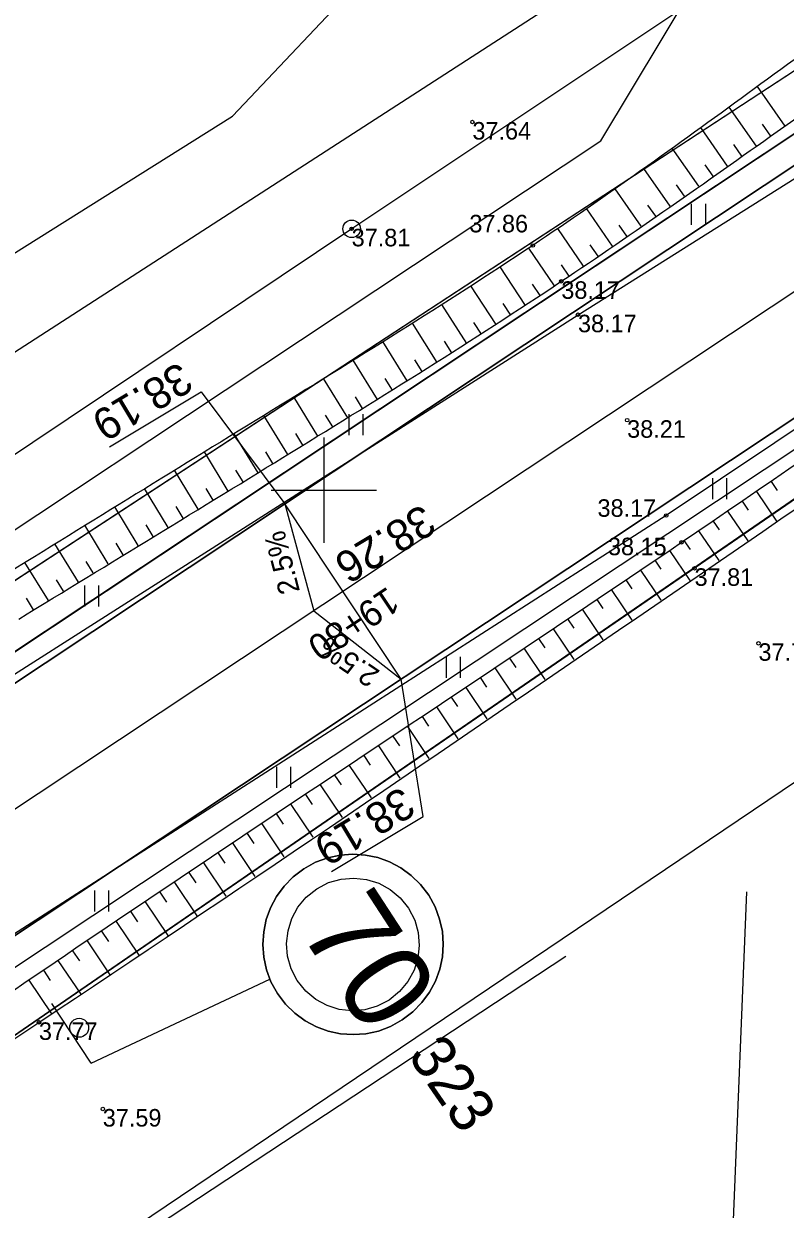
# Model space of a CAD drawing. Extents: x 469981 to 472086, y 246785 to 247785.
# Drawn here: x 470191.44 to 470213.16, y 246929.49 to 246963.3 of the extents above; entities that cross this region are included whole.
import ezdxf

# ---------------------------------------------------------------- set-up
doc = ezdxf.new("R2010")
doc.units = 0
for name, color, linetype in [('0_922', 7, 'Continuous'), ('0_Asfalta_mala', 7, 'Continuous'), ('0_Asfalta_Nomale', 7, 'Continuous'), ('0_Ruut_Braukt', 7, 'Continuous'), ('0_Ruut_nomale', 7, 'Continuous'), ('0_vertikals', 7, 'Continuous'), ('0_vertkals_cipari', 7, 'Continuous'), ('0_Ziimes', 7, 'Continuous'), ('21', 7, 'Continuous'), ('6_piketaza', 7, 'Continuous'), ('CELI_CMAL_####_####_#', 7, 'Continuous'), ('DREN_VADP_####_####_#', 7, 'Continuous'), ('DREN_VADP_KLKT_####_#', 7, 'Continuous'), ('ELEK_ELEM_####_####_#', 7, 'Continuous'), ('ELEK_VADV_ZSPR_####_#', 7, 'Continuous'), ('GEOD_ELEM_####_####_#', 7, 'Continuous'), ('RAMI_UZMR_####_####_#', 7, 'Continuous'), ('RELJ_AATZ_####_TKST_#', 7, 'Continuous'), ('RELJ_ELEM_####_####_#', 7, 'Continuous'), ('RELJ_NOGA_####_####_#', 7, 'Continuous'), ('RELJ_NOGL_####_####_#', 7, 'Continuous'), ('ROBZ_IERR_####_####_#', 7, 'Continuous'), ('ROBZ_PROJ_####_####_#', 7, 'Continuous'), ('TERT_ELEM_####_####_#', 7, 'Continuous')]:
    doc.layers.add(name, color=color, linetype=linetype)

msp = doc.modelspace()

# ---------------------------------------------------------------- linework, layer by layer
at = {"layer": '0_922'}
msp.add_line((470240.713, 246973.784), (470183.883, 246936.049), dxfattribs=at)
at = {"layer": '0_Asfalta_mala'}
for p, q in [((470182.224, 246938.548), (470239.053, 246976.283)), ((470185.543, 246933.55), (470242.372, 246971.284))]:
    msp.add_line(p, q, dxfattribs=at)
at = {"layer": '0_Asfalta_Nomale'}
for p, q in [((470181.809, 246939.173), (470238.638, 246976.908)), ((470185.958, 246932.925), (470242.787, 246970.66))]:
    msp.add_line(p, q, dxfattribs=at)
at = {"layer": '0_Ruut_Braukt'}
for p, q in [((470239.053, 246976.283), (470182.224, 246938.548)), ((470185.543, 246933.55), (470242.372, 246971.284))]:
    msp.add_line(p, q, dxfattribs=at)
at = {"layer": '0_Ruut_nomale'}
for p, q in [((470238.638, 246976.908), (470181.809, 246939.173)), ((470182.224, 246938.548), (470239.053, 246976.283)), ((470242.372, 246971.284), (470185.543, 246933.55)), ((470185.958, 246932.925), (470242.787, 246970.66))]:
    msp.add_line(p, q, dxfattribs=at)
at = {"layer": '0_vertikals'}
for p, q in [((470193.885, 246951.236), (470196.497, 246952.804)), ((470196.497, 246952.804), (470198.885, 246949.611)), ((470202.835, 246940.693), (470202.204, 246944.613)), ((470200.223, 246939.125), (470202.835, 246940.693))]:
    msp.add_line(p, q, dxfattribs=at)
msp.add_lwpolyline([(470198.885, 246949.611), (470199.712, 246946.559), (470202.204, 246944.613)], close=True, dxfattribs=at)
at = {"layer": '0_Ziimes'}
for q in [(470198.464, 246936.052), (470192.241, 246935.357)]:
    msp.add_line((470193.365, 246933.663), q, dxfattribs=at)
for points in [[(470202.541, 246935.12), (470202.8, 246935.386), (470203.015, 246935.682), (470203.185, 246936.002), (470203.307, 246936.341), (470203.381, 246936.692), (470203.406, 246937.052), (470203.381, 246937.413), (470203.304, 246937.77), (470203.174, 246938.118), (470202.991, 246938.451), (470202.76, 246938.754), (470202.494, 246939.013), (470202.198, 246939.228), (470201.878, 246939.398), (470201.54, 246939.52), (470201.188, 246939.594), (470200.829, 246939.619), (470200.468, 246939.594), (470200.11, 246939.517), (470199.762, 246939.387), (470199.429, 246939.204), (470199.126, 246938.973), (470198.867, 246938.707), (470198.652, 246938.411), (470198.483, 246938.091), (470198.36, 246937.753), (470198.286, 246937.401), (470198.261, 246937.042), (470198.287, 246936.681), (470198.363, 246936.323), (470198.493, 246935.975), (470198.677, 246935.642), (470198.907, 246935.339), (470199.173, 246935.08), (470199.469, 246934.865), (470199.789, 246934.696), (470200.128, 246934.574), (470200.479, 246934.499), (470200.838, 246934.474), (470201.2, 246934.5), (470201.557, 246934.576), (470201.905, 246934.706), (470202.238, 246934.89), (470202.541, 246935.12)], [(470202.991, 246938.451), (470203.174, 246938.118), (470203.304, 246937.77), (470203.381, 246937.413), (470203.406, 246937.052), (470203.381, 246936.692), (470203.307, 246936.341), (470203.185, 246936.002), (470203.015, 246935.682), (470202.8, 246935.386), (470202.541, 246935.12), (470202.238, 246934.89), (470201.905, 246934.706), (470201.557, 246934.576), (470201.2, 246934.5), (470200.838, 246934.474), (470200.479, 246934.499), (470200.128, 246934.574), (470199.789, 246934.696), (470199.469, 246934.865), (470199.173, 246935.08), (470198.907, 246935.339), (470198.677, 246935.642), (470198.677, 246935.642), (470198.493, 246935.975), (470198.363, 246936.323), (470198.287, 246936.681), (470198.261, 246937.042), (470198.286, 246937.401), (470198.36, 246937.753), (470198.483, 246938.091), (470198.652, 246938.411), (470198.867, 246938.707), (470199.126, 246938.973), (470199.429, 246939.204), (470199.762, 246939.387), (470200.11, 246939.517), (470200.468, 246939.594), (470200.829, 246939.619), (470201.188, 246939.594), (470201.54, 246939.52), (470201.878, 246939.398), (470202.198, 246939.228), (470202.494, 246939.013), (470202.76, 246938.754), (470202.991, 246938.451)], [(470202.4, 246935.986), (470202.162, 246935.699), (470201.864, 246935.459), (470201.524, 246935.283), (470201.166, 246935.182), (470200.801, 246935.153), (470200.44, 246935.194), (470200.092, 246935.303), (470199.77, 246935.477), (470199.484, 246935.714), (470199.243, 246936.012), (470199.068, 246936.353), (470198.967, 246936.711), (470198.938, 246937.076), (470198.979, 246937.437), (470199.087, 246937.784), (470199.262, 246938.107), (470199.499, 246938.393), (470199.797, 246938.633), (470200.137, 246938.809), (470200.495, 246938.91), (470200.86, 246938.939), (470201.222, 246938.898), (470201.569, 246938.789), (470201.891, 246938.615), (470202.178, 246938.378), (470202.418, 246938.08), (470202.593, 246937.739), (470202.695, 246937.381), (470202.723, 246937.016), (470202.682, 246936.655), (470202.574, 246936.308), (470202.4, 246935.986)], [(470202.418, 246938.08), (470202.593, 246937.739), (470202.695, 246937.381), (470202.723, 246937.016), (470202.682, 246936.655), (470202.574, 246936.308), (470202.4, 246935.986), (470202.162, 246935.699), (470201.864, 246935.459), (470201.524, 246935.283), (470201.166, 246935.182), (470200.801, 246935.153), (470200.44, 246935.194), (470200.092, 246935.303), (470199.77, 246935.477), (470199.484, 246935.714), (470199.243, 246936.012), (470199.068, 246936.353), (470198.967, 246936.711), (470198.938, 246937.076), (470198.979, 246937.437), (470199.087, 246937.784), (470199.262, 246938.107), (470199.499, 246938.393), (470199.797, 246938.633), (470200.137, 246938.809), (470200.495, 246938.91), (470200.86, 246938.939), (470201.222, 246938.898), (470201.569, 246938.789), (470201.891, 246938.615), (470202.178, 246938.378), (470202.418, 246938.08)]]:
    msp.add_lwpolyline(points, dxfattribs=at)
msp.add_lwpolyline([(470200.86, 246938.939), (470201.222, 246938.898), (470201.569, 246938.789), (470201.891, 246938.615), (470202.178, 246938.378), (470202.418, 246938.08), (470202.593, 246937.739), (470202.695, 246937.381), (470202.723, 246937.016), (470202.682, 246936.655), (470202.574, 246936.308), (470202.4, 246935.986), (470202.162, 246935.699), (470201.864, 246935.459), (470201.524, 246935.283), (470201.166, 246935.182), (470200.801, 246935.153), (470200.44, 246935.194), (470200.092, 246935.303), (470199.77, 246935.477), (470199.484, 246935.714), (470199.243, 246936.012), (470199.068, 246936.353), (470198.967, 246936.711), (470198.938, 246937.076), (470198.979, 246937.437), (470199.087, 246937.784), (470199.262, 246938.107), (470199.499, 246938.393), (470199.797, 246938.633), (470200.137, 246938.809), (470200.495, 246938.91)], close=True, dxfattribs=at)
msp.add_circle((470193.022, 246934.669), 0.27, dxfattribs=at)
at = {"layer": '21'}
msp.add_line((470240.713, 246973.784), (470146.15, 246910.994), dxfattribs=at)
at = {"layer": '6_piketaza'}
msp.add_lwpolyline([(470200.683, 246946.904), (470200.407, 246947.32)], dxfattribs=at)
at = {"layer": 'CELI_CMAL_####_####_#'}
for points in [[(470079.031, 246870.928), (470098.616, 246883.853), (470119.265, 246897.579), (470146.552, 246915.354), (470187.262, 246942.263), (470207.251, 246955.004), (470220.145, 246963.116)], [(470223.686, 246958.587), (470209.766, 246949.279), (470190.504, 246936.92), (470170.572, 246923.739), (470149.521, 246910.179), (470123.328, 246893.24), (470100.687, 246878.047), (470082.258, 246865.828), (470078.014, 246862.914)]]:
    msp.add_lwpolyline(points, dxfattribs=at)
at = {"layer": 'DREN_VADP_####_####_#'}
for points in [[(470080.047, 246875.138), (470127.803, 246906.822), (470151.116, 246922.29), (470207.903, 246959.965), (470213.971, 246970.06), (470227.513, 246992.59), (470228.7, 246994.565)], [(470211.558, 246926.137), (470212.067, 246938.545)], [(470141.958, 246894.286), (470144.961, 246895.917), (470161.333, 246906.699), (470206.907, 246936.711)]]:
    msp.add_lwpolyline(points, dxfattribs=at)
at = {"layer": 'DREN_VADP_KLKT_####_#'}
msp.add_lwpolyline([(470072.23, 246882.077), (470123.03, 246913.973), (470146.844, 246928.925), (470197.394, 246960.663), (470212.802, 246976.95), (470229.327, 246994.419)], dxfattribs=at)
at = {"layer": 'ELEK_ELEM_####_####_#'}
for radius in [0.25, 0.0225]:
    msp.add_circle((470200.794, 246957.454), radius, dxfattribs=at)
at = {"layer": 'ELEK_VADV_ZSPR_####_#'}
for p, q in [((470268.498, 247002.594), (470200.795, 246957.454)), ((470200.795, 246957.454), (470125.528, 246907.054))]:
    msp.add_line(p, q, dxfattribs=at)
at = {"layer": 'GEOD_ELEM_####_####_#'}
for p, q in [((470200, 246951.5), (470200, 246950)), ((470198.5, 246950), (470200, 246950)), ((470200, 246950), (470200, 246948.5)), ((470200, 246950), (470201.5, 246950))]:
    msp.add_line(p, q, dxfattribs=at)
at = {"layer": 'RAMI_UZMR_####_####_#'}
for points in [[(470081.833, 246858.073), (470071.225, 246873.795), (470075.411, 246878.04), (470140.155, 246920.953), (470236.136, 246982.998), (470257.83, 246999.315), (470274.171, 247013.774), (470358.465, 247102.148), (470367.97, 247107.52), (470388.133, 247118.916), (470465.996, 247150.017), (470560.64, 247175.144), (470793.366, 247232.231)], [(470682.857, 247179.693), (470601.924, 247155.957), (470538.749, 247139.954), (470448.7, 247112.965), (470443.256, 247108.572), (470439.042, 247107.166), (470426.399, 247105.409), (470390.93, 247093.141), (470379.516, 247082.95), (470369.859, 247080.841), (470357.567, 247068.014), (470285.914, 246993.254), (470269.057, 246978.845), (470246.406, 246963.908), (470178.978, 246918.441), (470154.395, 246901.045), (470104.604, 246871.942), (470081.833, 246858.073)]]:
    msp.add_lwpolyline(points, dxfattribs=at)
at = {"layer": 'RELJ_ELEM_####_####_#'}
for centre in [(470204.239, 246960.499), (470200.794, 246957.454), (470205.961, 246956.98), (470206.775, 246955.957), (470207.251, 246955.004), (470208.653, 246951.995), (470209.766, 246949.28), (470210.204, 246948.514), (470210.576, 246947.772), (470212.398, 246945.634), (470191.873, 246934.822), (470193.695, 246932.351)]:
    msp.add_circle(centre, 0.05, dxfattribs=at)
at = {"layer": 'RELJ_NOGA_####_####_#'}
for p, q in [((470213.158, 246960.385), (470212.371, 246961.512)), ((470212.338, 246959.813), (470211.561, 246960.926)), ((470211.518, 246959.241), (470210.751, 246960.34)), ((470212.748, 246960.099), (470212.513, 246960.435)), ((470211.928, 246959.527), (470211.696, 246959.859)), ((470210.698, 246958.669), (470209.94, 246959.754)), ((470209.877, 246958.097), (470209.129, 246959.172)), ((470211.108, 246958.955), (470210.879, 246959.282)), ((470209.056, 246957.526), (470208.314, 246958.595)), ((470210.287, 246958.383), (470210.062, 246958.707)), ((470209.467, 246957.811), (470209.243, 246958.133)), ((470208.233, 246956.958), (470207.498, 246958.024)), ((470207.409, 246956.391), (470206.676, 246957.46)), ((470208.645, 246957.242), (470208.423, 246957.562)), ((470206.584, 246955.827), (470205.85, 246956.906)), ((470207.822, 246956.674), (470207.601, 246956.994)), ((470206.997, 246956.108), (470206.777, 246956.43)), ((470205.753, 246955.27), (470205.029, 246956.366)), ((470204.916, 246954.722), (470204.197, 246955.827)), ((470206.169, 246955.548), (470205.95, 246955.874)), ((470204.075, 246954.181), (470203.364, 246955.294)), ((470205.335, 246954.995), (470205.119, 246955.326)), ((470203.23, 246953.646), (470202.527, 246954.765)), ((470204.496, 246954.451), (470204.282, 246954.784)), ((470202.382, 246953.116), (470201.685, 246954.237)), ((470203.653, 246953.913), (470203.441, 246954.248)), ((470201.532, 246952.59), (470200.84, 246953.711)), ((470202.807, 246953.381), (470202.597, 246953.717)), ((470200.681, 246952.066), (470199.993, 246953.185)), ((470201.958, 246952.853), (470201.749, 246953.189)), ((470199.829, 246951.542), (470199.142, 246952.659)), ((470201.107, 246952.327), (470200.9, 246952.663)), ((470198.977, 246951.019), (470198.293, 246952.134)), ((470200.255, 246951.804), (470200.049, 246952.139)), ((470198.124, 246950.496), (470197.444, 246951.61)), ((470199.403, 246951.28), (470199.197, 246951.615)), ((470197.27, 246949.976), (470196.594, 246951.089)), ((470198.55, 246950.757), (470198.345, 246951.091)), ((470196.415, 246949.457), (470195.741, 246950.567)), ((470197.697, 246950.236), (470197.494, 246950.57)), ((470195.56, 246948.938), (470194.888, 246950.046)), ((470196.843, 246949.716), (470196.64, 246950.05)), ((470212.757, 246950.244), (470212.929, 246949.991)), ((470211.93, 246949.682), (470212.102, 246949.428)), ((470212.343, 246949.963), (470212.917, 246949.12)), ((470194.705, 246948.419), (470194.034, 246949.523)), ((470195.988, 246949.198), (470195.786, 246949.53)), ((470211.516, 246949.401), (470212.091, 246948.555)), ((470193.851, 246947.899), (470193.18, 246948.999)), ((470195.133, 246948.679), (470194.931, 246949.011)), ((470211.102, 246949.121), (470211.274, 246948.866)), ((470210.688, 246948.84), (470211.264, 246947.99)), ((470192.998, 246947.378), (470192.326, 246948.473)), ((470194.278, 246948.16), (470194.077, 246948.49)), ((470210.274, 246948.561), (470210.447, 246948.304)), ((470193.424, 246947.639), (470193.223, 246947.968)), ((470209.444, 246948.002), (470209.618, 246947.744)), ((470209.859, 246948.281), (470210.437, 246947.424)), ((470192.146, 246946.854), (470191.472, 246947.942)), ((470209.03, 246947.722), (470209.611, 246946.86)), ((470192.572, 246947.116), (470192.37, 246947.444)), ((470208.615, 246947.443), (470208.79, 246947.183)), ((470208.2, 246947.164), (470208.784, 246946.295)), ((470191.721, 246946.59), (470191.519, 246946.916)), ((470207.785, 246946.885), (470207.961, 246946.623)), ((470206.955, 246946.327), (470207.132, 246946.064)), ((470207.37, 246946.606), (470207.959, 246945.731)), ((470206.54, 246946.048), (470207.132, 246945.167)), ((470206.125, 246945.77), (470206.303, 246945.504)), ((470205.71, 246945.491), (470206.306, 246944.603)), ((470204.879, 246944.934), (470205.479, 246944.039)), ((470205.295, 246945.212), (470205.474, 246944.945)), ((470204.464, 246944.656), (470204.645, 246944.386)), ((470204.049, 246944.377), (470204.653, 246943.475)), ((470203.633, 246944.099), (470203.815, 246943.827)), ((470203.218, 246943.821), (470203.826, 246942.912)), ((470202.387, 246943.264), (470203, 246942.349)), ((470202.802, 246943.543), (470202.986, 246943.269)), ((470201.971, 246942.986), (470202.156, 246942.711)), ((470201.556, 246942.708), (470202.173, 246941.786)), ((470201.14, 246942.43), (470201.326, 246942.153)), ((470200.309, 246941.874), (470200.496, 246941.595)), ((470200.725, 246942.152), (470201.346, 246941.224)), ((470199.894, 246941.596), (470200.519, 246940.662)), ((470199.478, 246941.318), (470199.666, 246941.037)), ((470199.063, 246941.039), (470199.691, 246940.1)), ((470198.647, 246940.761), (470198.836, 246940.479)), ((470197.816, 246940.205), (470198.006, 246939.921)), ((470198.232, 246940.483), (470198.864, 246939.539)), ((470197.401, 246939.927), (470198.036, 246938.978)), ((470196.985, 246939.649), (470197.176, 246939.364)), ((470196.57, 246939.371), (470197.208, 246938.417)), ((470196.154, 246939.093), (470196.346, 246938.806)), ((470195.324, 246938.536), (470195.516, 246938.248)), ((470195.739, 246938.814), (470196.38, 246937.858)), ((470194.908, 246938.258), (470195.551, 246937.298)), ((470194.493, 246937.979), (470194.686, 246937.691)), ((470194.078, 246937.701), (470194.723, 246936.739)), ((470193.247, 246937.143), (470193.894, 246936.18)), ((470193.662, 246937.422), (470193.856, 246937.133)), ((470192.832, 246936.865), (470193.026, 246936.576)), ((470192.417, 246936.586), (470193.064, 246935.622)), ((470192.002, 246936.307), (470192.196, 246936.018)), ((470191.587, 246936.028), (470192.235, 246935.065))]:
    msp.add_line(p, q, dxfattribs=at)
for points in [[(470120.845, 246890.769), (470123.591, 246892.466), (470150.351, 246909.177), (470171.26, 246922.106), (470191.149, 246935.734), (470210.204, 246948.514), (470224.202, 246958.074), (470243.113, 246970.411), (470266.522, 246987.913), (470280.536, 247001.251), (470299.823, 247020.383), (470317.592, 247038.544), (470334.877, 247055.828), (470351.425, 247073.192), (470366.151, 247085.967)], [(470191.297, 246946.326), (470199.076, 246951.08), (470206.775, 246955.957), (470212.93, 246960.227), (470219.069, 246964.52), (470221.779, 246966.326), (470230.031, 246971.567), (470235.51, 246975.093), (470238.207, 246976.92), (470240.857, 246978.815), (470250.613, 246986.265), (470260.213, 246993.913), (470261.356, 246994.83)]]:
    msp.add_spline(points, degree=3, dxfattribs=at)
at = {"layer": 'RELJ_NOGL_####_####_#'}
for points in [[(470122.047, 246889.925), (470124.645, 246891.606), (470151.263, 246908.028), (470171.623, 246921.498), (470191.873, 246934.822), (470224.882, 246957.282), (470243.432, 246969.856), (470267.182, 246986.981), (470282.015, 246999.84), (470300.677, 247018.663), (470318.825, 247036.845), (470336.227, 247054.122), (470352.943, 247071.373), (470367.141, 247084.447)], [(470260.657, 246995.044), (470259.659, 246994.389), (470254.708, 246990.877), (470249.918, 246987.138), (470245.145, 246983.372), (470240.25, 246979.781), (470234.784, 246976.183), (470229.231, 246972.715), (470223.673, 246969.252), (470218.195, 246965.673), (470215.126, 246963.517), (470212.091, 246961.309), (470205.961, 246956.98), (470198.279, 246952.125), (470190.54, 246947.358)]]:
    msp.add_spline(points, degree=3, dxfattribs=at)
at = {"layer": 'ROBZ_IERR_####_####_#'}
for points in [[(470215.754, 247035.932), (470269.149, 247002.795), (470253.618, 246988.247), (470070.591, 246868.587), (470057.777, 246860.214)], [(470179.103, 246871.896), (470152.342, 246907.761), (470275.956, 246992.729), (470308.087, 246975.453)]]:
    msp.add_lwpolyline(points, dxfattribs=at)
at = {"layer": 'ROBZ_PROJ_####_####_#'}
for points in [[(471398.351, 247372.094), (471346.741, 247338.478), (471133.176, 247205.05), (471108.425, 247194.786), (471087.339, 247189.709), (471023.306, 247181.157), (470962.604, 247185.245), (470905.63, 247205.857), (470878.75, 247214.454), (470852.344, 247217.039), (470815.743, 247215.147), (470778.583, 247209.26), (470718.669, 247194.633), (470636.973, 247175.147), (470468.364, 247124.23), (470431.624, 247112.202), (470396.219, 247097.502), (470371.503, 247083.47), (470275.956, 246992.729), (470152.342, 246907.761), (470066.737, 246851.23)], [(470062.774, 246863.479), (470070.591, 246868.587), (470253.618, 246988.247), (470269.149, 247002.795), (470278.124, 247011.202), (470361.554, 247094.257), (470368.265, 247098.262), (470383.103, 247107.116), (470421.395, 247122.632), (470438.432, 247129.536), (470474.818, 247141.882), (470613.752, 247179.765), (470688.303, 247197.106)]]:
    msp.add_lwpolyline(points, dxfattribs=at)
at = {"layer": 'TERT_ELEM_####_####_#'}
for p, q in [((470210.493, 246957.569), (470210.493, 246958.169)), ((470210.893, 246957.569), (470210.893, 246958.169)), ((470200.724, 246951.566), (470200.724, 246952.166)), ((470201.124, 246951.566), (470201.124, 246952.166)), ((470211.093, 246949.741), (470211.093, 246950.341)), ((470211.493, 246949.741), (470211.493, 246950.341)), ((470193.184, 246946.678), (470193.184, 246947.278)), ((470193.584, 246946.678), (470193.584, 246947.278)), ((470203.503, 246944.645), (470203.503, 246945.245)), ((470203.903, 246944.645), (470203.903, 246945.245)), ((470198.656, 246941.508), (470198.656, 246942.108)), ((470199.056, 246941.508), (470199.056, 246942.108)), ((470193.465, 246937.98), (470193.465, 246938.58)), ((470193.865, 246937.98), (470193.865, 246938.58))]:
    msp.add_line(p, q, dxfattribs=at)

# ---------------------------------------------------------------- texts
at = {"layer": '0_vertkals_cipari'}
for s, height, rotation, p in [('38.19', 0.9, 210.9808, (470195.888, 246953.682)), ('38.26', 0.9, 210.9808, (470202.816, 246949.626)), ('2.5%', 0.5993, 104.4338, (470199.322, 246947.118)), ('2.5%', 0.5993, 145.6461, (470201.63, 246944.833)), ('38.19', 0.9, 210.9808, (470202.226, 246941.571))]:
    msp.add_text(s, height=height, rotation=rotation, dxfattribs=at).set_placement(p)
at = {"layer": '0_Ziimes'}
for s, height, rotation, p in [('70', 2.4807, 303.0738, (470199.259, 246937.478)), ('323', 1.25, 304.656, (470202.371, 246933.88))]:
    msp.add_text(s, height=height, rotation=rotation, dxfattribs=at).set_placement(p)
at = {"layer": '6_piketaza'}
msp.add_text('19+80', height=0.75, rotation=213.5843, dxfattribs=at).set_placement((470201.822, 246947.27))
at = {"layer": 'RELJ_AATZ_####_TKST_#'}
for s, p in [('37.64', (470204.239, 246959.999)), ('37.86', (470204.152, 246957.352)), ('37.81', (470200.794, 246956.954)), ('38.17', (470206.775, 246955.457)), ('38.17', (470207.251, 246954.504)), ('38.21', (470208.653, 246951.495)), ('38.17', (470207.807, 246949.241)), ('38.15', (470208.105, 246948.145)), ('37.81', (470210.576, 246947.272)), ('37.74', (470212.398, 246945.134)), ('37.77', (470191.873, 246934.322)), ('37.59', (470193.695, 246931.851))]:
    msp.add_text(s, height=0.5, dxfattribs=at).set_placement(p)

doc.saveas('drawing.dxf')
